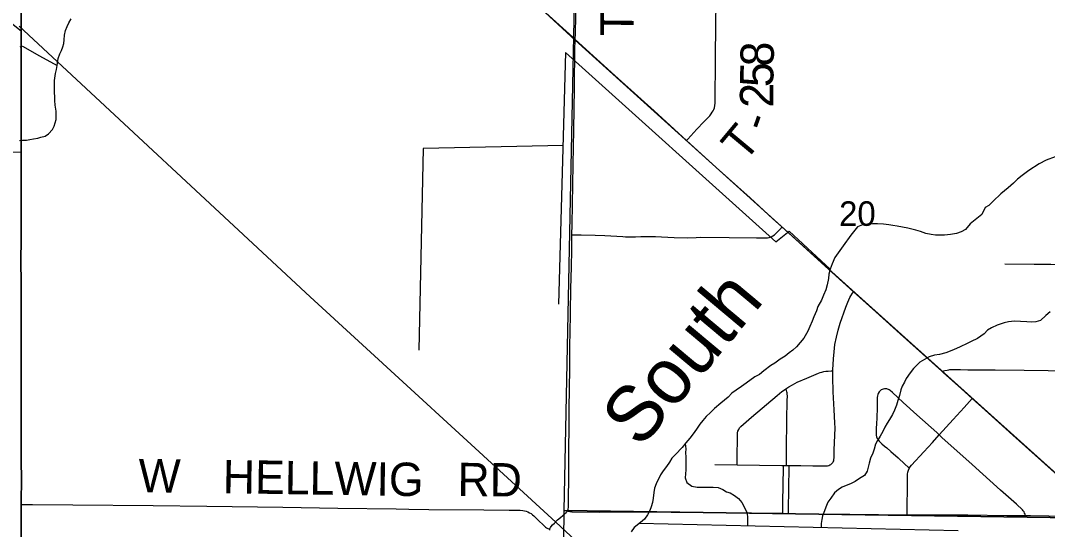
# Model space of a CAD drawing. Extents: x 0 to 34, y 0 to 22.
# Drawn here: x 4.702 to 6.452, y 16.366 to 17.233 of the extents above; entities that cross this region are included whole.
import ezdxf

# ---------------------------------------------------------------- set-up
doc = ezdxf.new("R2010")
doc.units = 0
for name, color, linetype in [('GM_X_Corporation', 7, 'Continuous'), ('GM_X_County_Road', 7, 'Continuous'), ('GM_X_Interstate_Route', 7, 'Continuous'), ('GM_X_Major_River', 7, 'Continuous'), ('GM_X_Major_River_Text', 7, 'Continuous'), ('GM_X_Minor_River', 7, 'Continuous'), ('GM_X_Rail_Line', 7, 'Continuous'), ('GM_X_Section', 7, 'Continuous'), ('GM_X_Section_Text', 7, 'Continuous'), ('GM_X_State_Route', 7, 'Continuous'), ('GM_X_Township_Road', 7, 'Continuous'), ('GM_X_Township_Road_Text', 7, 'Continuous')]:
    doc.layers.add(name, color=color, linetype=linetype)

msp = doc.modelspace()

# ---------------------------------------------------------------- linework, layer by layer
at = {"layer": 'GM_X_Corporation'}
msp.add_lwpolyline([(4.664, 18.0969), (4.7049, 18.0918), (4.705, 18.0584), (4.7041, 17.8483), (4.7039, 17.6292), (4.7043, 17.4084), (4.7039, 17.3483), (4.7033, 17.2765), (4.6234, 17.2793), (4.7035, 17.2155), (4.7035, 17.0079), (4.4431, 17.0144)], dxfattribs=at)
at = {"layer": 'GM_X_County_Road'}
msp.add_line((4.7037, 17.0074), (4.7038, 17.2149), dxfattribs=at)
for points in [[(4.7038, 17.2149), (4.7035, 17.2449), (4.7035, 17.2759)], [(4.704, 16.4084), (4.7041, 16.454), (4.704, 16.4784), (4.704, 16.4999), (4.704, 16.5194), (4.7037, 16.5832), (4.7037, 16.6112), (4.7037, 16.6444), (4.7037, 16.7125), (4.7035, 16.7492), (4.7035, 16.7865), (4.7034, 16.8213), (4.7035, 16.8617), (4.7035, 16.9133), (4.7035, 16.9301), (4.7037, 16.9926), (4.7037, 17.0074)], [(4.704, 16.3481), (4.704, 16.3712), (4.704, 16.4084)]]:
    msp.add_lwpolyline(points, dxfattribs=at)
at = {"layer": 'GM_X_Interstate_Route'}
for points in [[(4.7038, 16.3486), (4.7038, 16.3718), (4.7037, 16.409), (4.7039, 16.4546), (4.7038, 16.4789), (4.7038, 16.5004), (4.7037, 16.52), (4.7034, 16.5837), (4.7035, 16.6118), (4.7035, 16.6449), (4.7035, 16.713), (4.7033, 16.7497), (4.7033, 16.787), (4.7031, 16.8219), (4.7033, 16.8623), (4.7033, 16.9138), (4.7033, 16.9307), (4.7035, 16.9931), (4.7035, 17.0079), (4.7035, 17.2155), (4.7033, 17.2455)], [(4.7033, 17.2455), (4.7035, 17.2155), (4.7035, 17.0079), (4.7035, 16.9931), (4.7033, 16.9307), (4.7033, 16.9138), (4.7033, 16.8623), (4.7031, 16.8219), (4.7033, 16.787), (4.7033, 16.7497), (4.7035, 16.713), (4.7035, 16.6449), (4.7035, 16.6118), (4.7034, 16.5837), (4.7037, 16.52), (4.7038, 16.5004), (4.7038, 16.4789), (4.7039, 16.4546), (4.7037, 16.409), (4.7038, 16.3718), (4.7038, 16.3486)]]:
    msp.add_lwpolyline(points, dxfattribs=at)
at = {"layer": 'GM_X_Major_River'}
for points in [[(6.4645, 17.0007), (6.4493, 16.995), (6.4372, 16.9889), (6.4197, 16.9776), (6.4083, 16.9688), (6.4004, 16.9624), (6.3939, 16.9559), (6.3848, 16.948), (6.3723, 16.9377), (6.3591, 16.9252), (6.3519, 16.918), (6.3454, 16.9142), (6.3397, 16.9024), (6.32, 16.8865), (6.3117, 16.877), (6.3048, 16.8728), (6.2965, 16.8702), (6.2866, 16.8686), (6.276, 16.8675), (6.2684, 16.8671), (6.2609, 16.8671), (6.2537, 16.8683), (6.2446, 16.8702), (6.2351, 16.8736), (6.2271, 16.8759), (6.2139, 16.8789), (6.1957, 16.8828), (6.1881, 16.8839), (6.1816, 16.885), (6.1725, 16.8858), (6.1619, 16.8866), (6.154, 16.8866), (6.1452, 16.8858), (6.1365, 16.8847), (6.1278, 16.8813), (6.1164, 16.8672), (6.1035, 16.849), (6.0891, 16.8289), (6.0846, 16.8186), (6.0812, 16.8092), (6.0793, 16.8008), (6.0785, 16.7932), (6.0766, 16.7826), (6.074, 16.7742), (6.0698, 16.7647), (6.0664, 16.7567), (6.0607, 16.7457), (6.058, 16.7385), (6.0535, 16.7283), (6.0508, 16.7207), (6.047, 16.7116), (6.0436, 16.7036), (6.0364, 16.6918), (6.0303, 16.6842), (6.0243, 16.677), (6.0178, 16.6713), (6.0114, 16.6668), (6.0046, 16.6611), (5.9962, 16.6558), (5.9871, 16.6493)], [(5.9871, 16.6493), (5.9803, 16.6448), (5.9682, 16.636), (5.961, 16.63), (5.9534, 16.6258), (5.9386, 16.6152), (5.9302, 16.6095), (5.9215, 16.603), (5.9139, 16.5977), (5.9075, 16.5913), (5.895, 16.5806), (5.8847, 16.5719), (5.8775, 16.5647), (5.8703, 16.5583), (5.8646, 16.5514), (5.8593, 16.545), (5.8537, 16.5366), (5.848, 16.5287), (5.8423, 16.5214), (5.8354, 16.5135), (5.8294, 16.5055), (5.818, 16.4934), (5.8116, 16.4869), (5.8078, 16.4805), (5.8025, 16.4729), (5.7968, 16.4653), (5.7926, 16.4588), (5.785, 16.4436), (5.7824, 16.436), (5.7812, 16.4284), (5.7801, 16.419), (5.7786, 16.4114), (5.7767, 16.4041), (5.7744, 16.3977), (5.7702, 16.3905), (5.7653, 16.3829), (5.7585, 16.3776), (5.7478, 16.3688), (5.7425, 16.3616)]]:
    msp.add_lwpolyline(points, dxfattribs=at)
at = {"layer": 'GM_X_Minor_River'}
for points in [[(4.7006, 17.0285), (4.706, 17.0289), (4.7124, 17.0289), (4.7181, 17.0301), (4.7246, 17.0316), (4.7318, 17.0327), (4.7371, 17.0342), (4.7447, 17.0361), (4.75, 17.0399), (4.7568, 17.0475), (4.7598, 17.0529), (4.7617, 17.0586), (4.7633, 17.0643), (4.7633, 17.0707), (4.7629, 17.0783), (4.7617, 17.0886), (4.761, 17.0969), (4.761, 17.1026), (4.7606, 17.111), (4.7602, 17.1178), (4.7602, 17.1239), (4.7606, 17.1308), (4.7621, 17.1429), (4.764, 17.1494), (4.7648, 17.1562), (4.7663, 17.1684), (4.7693, 17.1764), (4.772, 17.1821), (4.7743, 17.1881), (4.7762, 17.1938), (4.7769, 17.1999), (4.7773, 17.2083), (4.7788, 17.2159), (4.7819, 17.2231), (4.7849, 17.2292), (4.7887, 17.236)], [(4.7016, 17.188), (4.7058, 17.1894), (4.7345, 17.1731), (4.7648, 17.1562)], [(5.6305, 17.1787), (5.6187, 16.7498)], [(5.6305, 17.1787), (5.9887, 16.8559), (6.0114, 16.8738), (6.0813, 16.8095)], [(5.6271, 17.0203), (5.3883, 17.0151), (5.381, 16.671)], [(6.4564, 16.7367), (6.4488, 16.7303), (6.4397, 16.7219), (6.4318, 16.7197), (6.4246, 16.7189), (6.4162, 16.7193), (6.4056, 16.7201), (6.3954, 16.7204), (6.3852, 16.7193), (6.378, 16.7178), (6.3658, 16.7136), (6.356, 16.7095), (6.3495, 16.7053), (6.3435, 16.6988), (6.3325, 16.6909), (6.3218, 16.6859), (6.3146, 16.6825), (6.3029, 16.6768), (6.2915, 16.6715), (6.2782, 16.6666), (6.2676, 16.6639), (6.2589, 16.6624), (6.2502, 16.6598), (6.2343, 16.6507), (6.2233, 16.64), (6.2176, 16.6328), (6.2111, 16.623), (6.2081, 16.6165), (6.2043, 16.6101), (6.202, 16.6036), (6.1994, 16.5941), (6.1967, 16.5854), (6.1944, 16.5774), (6.191, 16.5687), (6.1876, 16.5618), (6.1823, 16.5531), (6.1785, 16.5467), (6.1743, 16.5398), (6.1709, 16.5326), (6.1664, 16.5246), (6.1622, 16.5174), (6.1588, 16.511), (6.1561, 16.5026), (6.1539, 16.4958), (6.1501, 16.4874), (6.1478, 16.4787), (6.1463, 16.4715), (6.1444, 16.4647), (6.1398, 16.4578), (6.1315, 16.4525), (6.1239, 16.4472), (6.1163, 16.4434), (6.1087, 16.4404), (6.1019, 16.4377), (6.0955, 16.4339), (6.089, 16.4282), (6.0826, 16.4187), (6.0776, 16.4119), (6.0739, 16.4036), (6.0716, 16.3971), (6.0682, 16.3888), (6.067, 16.3823), (6.0659, 16.3755), (6.0661, 16.3685)], [(5.8344, 16.512), (5.8358, 16.5028), (5.8351, 16.4964), (5.8354, 16.4895), (5.8354, 16.4671), (5.8347, 16.4535), (5.8373, 16.4455), (5.8457, 16.4394), (5.8548, 16.4379), (5.8612, 16.4375), (5.8684, 16.4379), (5.876, 16.4379), (5.8824, 16.4375), (5.8908, 16.4371), (5.8984, 16.4337), (5.9048, 16.4299), (5.9112, 16.428), (5.9184, 16.4234), (5.9253, 16.4185), (5.9309, 16.4113), (5.9362, 16.4021), (5.9393, 16.3945), (5.9404, 16.3877), (5.9404, 16.3721)], [(6.2994, 16.3632), (5.7562, 16.3757)]]:
    msp.add_lwpolyline(points, dxfattribs=at)
at = {"layer": 'GM_X_Rail_Line'}
for points in [[(5.1871, 17.6191), (5.4266, 17.4037), (5.6472, 17.1998), (6.051, 16.8348), (6.7774, 16.1806), (7.1287, 15.8668)], [(4.6999, 17.2234), (5.1959, 16.7623), (5.6141, 16.3779), (6.1219, 15.9048), (6.7692, 15.2987), (7.1796, 14.9035), (7.6056, 14.5217)]]:
    msp.add_lwpolyline(points, dxfattribs=at)
at = {"layer": 'GM_X_Section'}
for points in [[(6.6213, 17.4032), (6.6138, 16.3837), (5.6285, 16.3977), (5.6487, 17.4026)], [(5.6285, 16.3977), (6.6138, 16.3837), (6.6049, 15.379), (5.6172, 15.3858)]]:
    msp.add_lwpolyline(points, close=True, dxfattribs=at)
at = {"layer": 'GM_X_State_Route'}
for points in [[(6.5244, 16.4079), (6.4411, 16.4827), (6.3926, 16.5264), (6.3509, 16.5638), (6.3233, 16.5889), (6.3049, 16.6055), (6.2747, 16.6325), (6.2717, 16.6352), (6.2008, 16.699), (6.1592, 16.7365), (6.1213, 16.7707), (6.0669, 16.8198), (6.0346, 16.849), (5.9993, 16.8812), (5.984, 16.8951), (5.9449, 16.9307), (5.8872, 16.9828), (5.8369, 17.0285), (5.8021, 17.0602), (5.7814, 17.079), (5.7539, 17.1042), (5.7146, 17.1395), (5.6471, 17.201), (5.6433, 17.2045), (5.5973, 17.2463)], [(5.5973, 17.2463), (5.6433, 17.2045), (5.6471, 17.201), (5.7146, 17.1395), (5.7539, 17.1042), (5.7814, 17.079), (5.8021, 17.0602), (5.8369, 17.0285), (5.8872, 16.9828), (5.9449, 16.9307), (5.984, 16.8951), (5.9993, 16.8812), (6.0346, 16.849), (6.0669, 16.8198), (6.1213, 16.7707), (6.1592, 16.7365), (6.2008, 16.699), (6.2717, 16.6352), (6.2747, 16.6325), (6.3049, 16.6055), (6.3233, 16.5889), (6.3509, 16.5638), (6.3926, 16.5264), (6.4411, 16.4827), (6.5244, 16.4079)]]:
    msp.add_lwpolyline(points, dxfattribs=at)
at = {"layer": 'GM_X_Township_Road'}
for p, q in [((5.8851, 16.4764), (5.923, 16.4759)), ((6.0022, 16.4748), (6.0068, 16.4747)), ((6.0068, 16.4747), (6.0117, 16.4746))]:
    msp.add_line(p, q, dxfattribs=at)
for points in [[(5.6471, 17.201), (5.6474, 17.2107), (5.6478, 17.2174), (5.648, 17.2345), (5.6485, 17.2638), (5.6492, 17.312), (5.6498, 17.3519), (5.6507, 17.3982), (5.651, 17.4031)], [(5.8369, 17.0285), (5.839, 17.031), (5.8439, 17.0368), (5.8542, 17.048), (5.8663, 17.0606), (5.8762, 17.0708), (5.8787, 17.074), (5.8807, 17.0767), (5.8821, 17.079), (5.8833, 17.0814), (5.8844, 17.0842), (5.8851, 17.088), (5.8856, 17.0922), (5.8857, 17.1013), (5.8861, 17.1602), (5.8868, 17.2346), (5.8877, 17.2779), (5.8881, 17.3027), (5.8887, 17.3304), (5.8894, 17.3862), (5.8897, 17.3972), (5.8898, 17.4002)], [(5.6417, 16.8679), (5.642, 16.8855), (5.6437, 16.9875), (5.6448, 17.0465), (5.646, 17.118), (5.6467, 17.1869), (5.6469, 17.1964), (5.6471, 17.201)], [(5.6417, 16.8679), (5.6437, 16.8679), (5.6477, 16.8678), (5.6573, 16.8677), (5.6814, 16.867), (5.6978, 16.8664), (5.7281, 16.8647), (5.733, 16.8644), (5.7381, 16.8644), (5.7498, 16.8645), (5.7592, 16.8648), (5.766, 16.8652), (5.7749, 16.8652), (5.7841, 16.865), (5.7941, 16.8644), (5.8155, 16.863), (5.8378, 16.8626), (5.8534, 16.8632), (5.8608, 16.8637), (5.9094, 16.8634), (5.9557, 16.8626), (5.9649, 16.8625), (5.9706, 16.8624), (5.9745, 16.8626), (5.9777, 16.8632), (5.9808, 16.8644), (5.9837, 16.8658), (5.9864, 16.8677), (5.9901, 16.8711), (5.9924, 16.8735), (5.9977, 16.8794), (5.9993, 16.8812)], [(5.6342, 16.3973), (5.6351, 16.3991), (5.6354, 16.4007), (5.6357, 16.4031), (5.6359, 16.4248), (5.6363, 16.4465), (5.6365, 16.4992), (5.6369, 16.5429), (5.6371, 16.5716), (5.6378, 16.6394), (5.6382, 16.6826), (5.6386, 16.6984), (5.6389, 16.736), (5.6399, 16.776), (5.6407, 16.8134), (5.6412, 16.8414), (5.6417, 16.8679)], [(6.3788, 16.8186), (6.429, 16.818), (6.4574, 16.8176), (6.4812, 16.8174), (6.5152, 16.8169), (6.5336, 16.8169), (6.5368, 16.8168), (6.5402, 16.8169), (6.5429, 16.8173), (6.5459, 16.8179), (6.5499, 16.8192), (6.553, 16.8199), (6.5562, 16.8207), (6.56, 16.8212), (6.5628, 16.8218), (6.5658, 16.8227), (6.5684, 16.8235), (6.572, 16.8246), (6.5755, 16.8253), (6.5817, 16.8258), (6.5911, 16.8258), (6.6184, 16.8256), (6.6212, 16.8256)], [(6.0861, 16.636), (6.0861, 16.6377), (6.0871, 16.6564), (6.088, 16.6686), (6.0896, 16.6807), (6.0923, 16.6934), (6.0953, 16.7055), (6.0987, 16.7173), (6.1083, 16.7444), (6.1117, 16.7531), (6.1133, 16.757), (6.1151, 16.7607), (6.1168, 16.7637), (6.1197, 16.7682), (6.1213, 16.7707)], [(6.0062, 16.6053), (6.0112, 16.6087), (6.0173, 16.6122), (6.0254, 16.6165), (6.0417, 16.6236), (6.0537, 16.6287), (6.0613, 16.6318), (6.0644, 16.633), (6.0671, 16.6338), (6.0705, 16.6347), (6.0738, 16.6353), (6.0778, 16.6355), (6.0832, 16.6358), (6.0861, 16.636)], [(6.0538, 16.4741), (6.0619, 16.474), (6.0702, 16.4738), (6.0738, 16.4739), (6.0768, 16.4741), (6.0792, 16.4747), (6.0811, 16.4755), (6.0828, 16.4766), (6.0845, 16.4781), (6.0851, 16.4788), (6.0857, 16.4796), (6.0867, 16.4811), (6.0874, 16.4827), (6.0879, 16.4847), (6.0882, 16.4877), (6.0885, 16.5013), (6.0897, 16.5384), (6.0894, 16.5474), (6.0884, 16.5695), (6.0868, 16.6003), (6.086, 16.6252), (6.0861, 16.636)], [(6.2717, 16.6352), (6.2769, 16.6364), (6.2809, 16.6373), (6.2833, 16.6377), (6.2855, 16.638), (6.2884, 16.6382), (6.2917, 16.6382), (6.2959, 16.6383), (6.3033, 16.6382), (6.3157, 16.6378), (6.3625, 16.6375), (6.4121, 16.6372), (6.4529, 16.6367), (6.5111, 16.6361), (6.5667, 16.6358), (6.5886, 16.6356), (6.6178, 16.635), (6.6203, 16.6349)], [(5.923, 16.4759), (5.923, 16.479), (5.9232, 16.4891), (5.9234, 16.5231), (5.9234, 16.5276), (5.9237, 16.5305), (5.9244, 16.5333), (5.9256, 16.536), (5.9271, 16.5387), (5.9293, 16.541), (5.9476, 16.5569), (5.9911, 16.5942), (5.9992, 16.6005), (6.0051, 16.6046), (6.0062, 16.6053)], [(6.0068, 16.4747), (6.0069, 16.4779), (6.0071, 16.5023), (6.0079, 16.5527), (6.0084, 16.5852), (6.0085, 16.5926), (6.0083, 16.5965), (6.008, 16.5984), (6.0076, 16.6004), (6.0069, 16.6027), (6.0062, 16.6053)], [(6.2673, 16.5268), (6.2629, 16.5308), (6.2292, 16.5611), (6.206, 16.5818), (6.1877, 16.5988), (6.1834, 16.6025), (6.182, 16.6035), (6.1807, 16.6042), (6.1793, 16.6048), (6.1777, 16.6052), (6.1756, 16.6054), (6.1737, 16.6053), (6.1718, 16.605), (6.1699, 16.6044), (6.1683, 16.6035), (6.1665, 16.6021), (6.1649, 16.6001), (6.1633, 16.5975), (6.1625, 16.5958), (6.1619, 16.5933), (6.1616, 16.5906), (6.1614, 16.5871), (6.1614, 16.5818), (6.1612, 16.5727)], [(6.2673, 16.5268), (6.2909, 16.5532), (6.3097, 16.5736), (6.3186, 16.5836), (6.3233, 16.5889)], [(6.1612, 16.5727), (6.1608, 16.5556), (6.1603, 16.5458), (6.1598, 16.5384), (6.1595, 16.5294), (6.1597, 16.5265), (6.1603, 16.5236), (6.1615, 16.5209), (6.163, 16.5184), (6.165, 16.5159), (6.1673, 16.5137), (6.1697, 16.5116), (6.1741, 16.5077), (6.1779, 16.5045), (6.185, 16.4984), (6.1973, 16.4876), (6.2088, 16.4771), (6.214, 16.4715), (6.2158, 16.4696)], [(6.2158, 16.4696), (6.2176, 16.4721), (6.2202, 16.475), (6.2411, 16.4979), (6.2559, 16.5139), (6.2673, 16.5268)], [(6.3987, 16.4085), (6.3718, 16.4328), (6.3235, 16.4763), (6.2718, 16.5226), (6.2673, 16.5268)], [(5.923, 16.4759), (5.9992, 16.4748), (6.0022, 16.4748)], [(6.0007, 16.3931), (6.0007, 16.3954), (6.0008, 16.3991), (6.001, 16.4115), (6.0022, 16.4713), (6.0022, 16.4748)], [(6.0106, 16.393), (6.0106, 16.3953), (6.0107, 16.3991), (6.0117, 16.4716), (6.0117, 16.4746)], [(6.0117, 16.4746), (6.0312, 16.4744), (6.0517, 16.4741), (6.0538, 16.4741)], [(6.2128, 16.3908), (6.2128, 16.3932), (6.2131, 16.4481), (6.2131, 16.4568), (6.2132, 16.4601), (6.2136, 16.4634), (6.2146, 16.4668), (6.2158, 16.4696)], [(4.704, 16.4084), (4.7058, 16.4084), (4.723, 16.4083), (4.7918, 16.4077), (4.9285, 16.4063), (5.0196, 16.4054), (5.1494, 16.4036), (5.2429, 16.402), (5.3425, 16.4005), (5.3637, 16.4002), (5.3979, 16.3996), (5.4916, 16.3988), (5.5346, 16.3985), (5.5473, 16.3984), (5.5534, 16.3984), (5.5577, 16.3981), (5.5609, 16.3976), (5.5638, 16.3967), (5.5666, 16.3956), (5.5693, 16.3941), (5.5719, 16.3926), (5.5743, 16.3907), (5.5768, 16.3887), (5.5812, 16.3845), (5.5965, 16.3697), (5.5981, 16.3685), (5.5994, 16.3677), (5.6007, 16.367), (5.6021, 16.3665), (5.603, 16.3662), (5.6037, 16.3661)], [(6.4141, 16.3893), (6.4133, 16.3915), (6.4126, 16.3935), (6.4116, 16.3956), (6.4104, 16.3974), (6.4091, 16.399), (6.3987, 16.4085)], [(5.6037, 16.3661), (5.6039, 16.3669), (5.6043, 16.3678), (5.605, 16.3691), (5.6065, 16.3708), (5.6086, 16.3732), (5.6118, 16.3766), (5.6173, 16.382), (5.6219, 16.3861), (5.6259, 16.3895), (5.6292, 16.3922), (5.6318, 16.3945), (5.6336, 16.3964), (5.6342, 16.3973)], [(5.6342, 16.3973), (5.6352, 16.397), (5.6365, 16.3967), (5.6381, 16.3964), (5.6398, 16.3961), (5.6417, 16.3959), (5.689, 16.3953), (5.7425, 16.3954), (5.9473, 16.3939), (6.0007, 16.3931)], [(6.0007, 16.3931), (6.0106, 16.393), (6.0437, 16.3925), (6.1149, 16.3919), (6.2128, 16.3908)], [(6.2128, 16.3908), (6.2298, 16.3907), (6.2647, 16.3905), (6.3159, 16.3903), (6.3824, 16.3896), (6.4141, 16.3893)], [(6.4141, 16.3893), (6.4227, 16.3892), (6.5155, 16.3878), (6.5375, 16.387), (6.5476, 16.3865)], [(5.6038, 16.3644), (5.6037, 16.3661)]]:
    msp.add_lwpolyline(points, dxfattribs=at)

# ---------------------------------------------------------------- texts
at = {"layer": 'GM_X_Major_River_Text'}
msp.add_text('South', height=0.09477, rotation=50.0319, dxfattribs=at).set_placement((5.7579, 16.5016))
at = {"layer": 'GM_X_Section_Text'}
msp.add_text('20', height=0.04186, rotation=0, dxfattribs=at).set_placement((6.0967, 16.8831))
at = {"layer": 'GM_X_Township_Road_Text'}
for s, height, rotation, p in [('T-54', 0.05682, 89.2903, (5.7465, 17.2058)), ('8', 0.0568, 88.9783, (5.9851, 17.1544)), ('5', 0.0568, 88.829, (5.9844, 17.1192)), ('2', 0.0568, 90.3292, (5.9846, 17.0846)), ('-', 0.0568, 70.671, (5.9734, 17.0417)), ('T', 0.0568, 50.2147, (5.9354, 16.9899)), ('W', 0.0568, 359.2762, (4.9031, 16.4292)), ('HELLWIG', 0.05682, 359.1152, (5.0466, 16.4275)), ('RD', 0.05682, 359.5064, (5.4465, 16.4225))]:
    msp.add_text(s, height=height, rotation=rotation, dxfattribs=at).set_placement(p)

doc.saveas('drawing.dxf')
